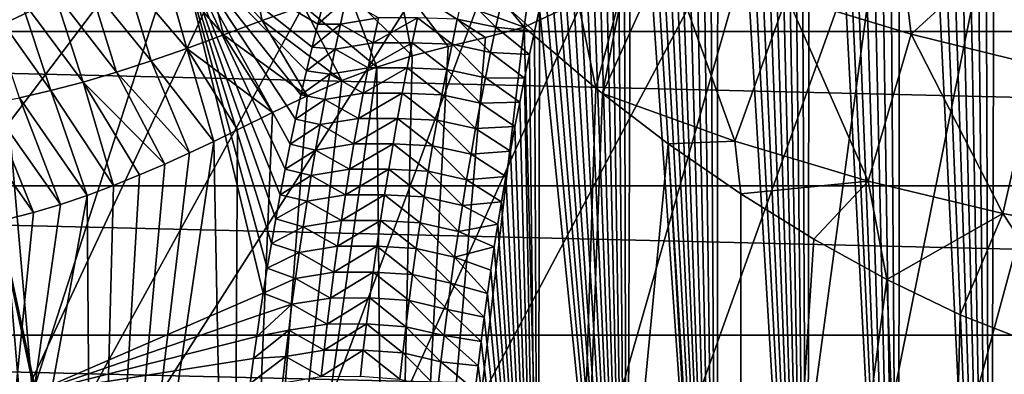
# Model space of a CAD drawing. Header units: metres. Extents: x -109 to 109, y -315 to 32.
# Tile 273 of 384: x 64 to 72, y -20 to -17. Entities that reach past the tile are written whole.
import ezdxf

# ---------------------------------------------------------------- set-up
doc = ezdxf.new("R2010")
doc.units = ezdxf.units.M
doc.layers.add('solid_K244242000C74_AAA', color=7, linetype='CONTINUOUS')

msp = doc.modelspace()

# ---------------------------------------------------------------- linework, layer by layer
at = {"layer": 'solid_K244242000C74_AAA'}
for points in [[(72.75721, -25.536224, 72.408768), (72.180244, -9.213059, 47.516773), (72.068275, -9.32761, 47.74469)], [(72.013901, -25.302898, 72.370003), (72.068275, -9.32761, 47.74469), (71.956207, -9.446121, 47.980156)], [(72.013901, -25.302898, 72.370003), (72.75721, -25.536224, 72.408768), (72.068275, -9.32761, 47.74469)], [(72.013901, -25.302898, 72.370003), (71.956207, -9.446121, 47.980156), (71.84407, -9.568888, 48.223621)], [(72.013901, -25.302898, 72.370003), (71.84407, -9.568888, 48.223621), (71.731895, -9.695978, 48.475189)], [(72.013901, -25.302898, 72.370003), (71.731895, -9.695978, 48.475189), (71.619637, -9.827157, 48.734524)], [(72.013901, -25.302898, 72.370003), (71.619637, -9.827157, 48.734524), (71.50737, -9.962744, 49.002094)], [(72.013901, -25.302898, 72.370003), (71.50737, -9.962744, 49.002094), (71.395149, -10.103088, 49.278416)], [(72.013901, -25.302898, 72.370003), (71.395149, -10.103088, 49.278416), (71.282967, -10.248122, 49.563396)], [(71.273811, -25.025244, 72.323265), (71.282967, -10.248122, 49.563396), (71.170807, -10.397703, 49.856831)], [(71.273811, -25.025244, 72.323265), (72.013901, -25.302898, 72.370003), (71.282967, -10.248122, 49.563396)], [(71.273811, -25.025244, 72.323265), (71.170807, -10.397703, 49.856831), (71.058746, -10.552237, 50.159298)], [(71.273811, -25.025244, 72.323265), (71.058746, -10.552237, 50.159298), (70.946892, -10.712122, 50.471371)], [(71.273811, -25.025244, 72.323265), (70.946892, -10.712122, 50.471371), (70.835175, -10.877099, 50.792683)], [(54.395599, -21.076445, -78.325066), (64.372078, -11.488202, -73.288864), (63.767906, -10.814763, -73.288864)], [(71.273811, -25.025244, 72.323265), (70.835175, -10.877099, 50.792683), (70.72361, -11.047206, 51.123283)], [(71.273811, -25.025244, 72.323265), (70.72361, -11.047206, 51.123283), (70.640121, -11.178441, 51.377728)], [(71.273811, -25.025244, 72.323265), (70.640121, -11.178441, 51.377728), (70.556847, -11.313035, 51.63805)], [(70.537796, -24.702526, 72.268311), (70.556847, -11.313035, 51.63805), (70.473778, -11.450984, 51.904243)], [(70.537796, -24.702526, 72.268311), (71.273811, -25.025244, 72.323265), (70.556847, -11.313035, 51.63805)], [(54.395599, -21.076445, -78.325066), (65.011818, -12.127944, -73.288864), (64.372078, -11.488202, -73.288864)], [(70.537796, -24.702526, 72.268311), (70.473778, -11.450984, 51.904243), (70.390839, -11.592005, 52.175919)], [(70.537796, -24.702526, 72.268311), (70.390839, -11.592005, 52.175919), (70.308105, -11.73631, 52.453358)], [(70.537796, -24.702526, 72.268311), (70.308105, -11.73631, 52.453358), (70.225639, -11.884139, 52.736885)], [(70.537796, -24.702526, 72.268311), (70.225639, -11.884139, 52.736885), (70.143517, -12.035732, 53.026814)], [(70.537796, -24.702526, 72.268311), (70.143517, -12.035732, 53.026814), (70.061752, -12.191138, 53.323204)], [(54.395599, -21.076445, -78.325066), (56.499138, -23.082167, -78.325066), (65.011818, -12.127944, -73.288864)], [(56.499138, -23.082167, -78.325066), (65.685257, -12.732114, -73.288864), (65.011818, -12.127944, -73.288864)], [(70.537796, -24.702526, 72.268311), (70.061752, -12.191138, 53.323204), (69.980217, -12.349989, 53.625568)], [(70.537796, -24.702526, 72.268311), (69.980217, -12.349989, 53.625568), (69.899002, -12.512519, 53.9342)], [(70.537796, -24.702526, 72.268311), (69.899002, -12.512519, 53.9342), (69.818207, -12.67901, 54.249466)], [(69.806503, -24.333389, 72.204231), (69.818207, -12.67901, 54.249466), (69.737923, -12.849748, 54.57172)], [(69.806503, -24.333389, 72.204231), (70.537796, -24.702526, 72.268311), (69.818207, -12.67901, 54.249466)], [(56.499138, -23.082167, -78.325066), (58.783802, -24.878853, -78.325066), (65.685257, -12.732114, -73.288864)], [(58.783802, -24.878853, -78.325066), (66.390419, -13.298938, -73.288864), (65.685257, -12.732114, -73.288864)], [(69.806503, -24.333389, 72.204231), (69.737923, -12.849748, 54.57172), (69.658188, -13.024842, 54.9011)], [(69.806503, -24.333389, 72.204231), (69.658188, -13.024842, 54.9011), (69.578819, -13.203837, 55.237019)], [(69.806503, -24.333389, 72.204231), (69.578819, -13.203837, 55.237019), (69.499924, -13.386976, 55.579769)], [(58.783802, -24.878853, -78.325066), (67.125237, -13.826756, -73.288864), (66.390419, -13.298938, -73.288864)], [(69.806503, -24.333389, 72.204231), (69.499924, -13.386976, 55.579769), (69.421631, -13.574599, 55.929768)], [(69.806503, -24.333389, 72.204231), (69.421631, -13.574599, 55.929768), (69.359512, -13.728154, 56.215252)], [(64.024101, -17.059444, 59.146397), (65.378433, -13.692873, 53.139709), (63.977543, -14.413593, 52.635056)], [(64.024101, -17.059444, 59.146397), (65.460144, -16.380287, 59.621948), (65.378433, -13.692873, 53.139709)], [(69.806503, -24.333389, 72.204231), (69.359512, -13.728154, 56.215252), (69.297928, -13.884965, 56.50584)], [(58.783802, -24.878853, -78.325066), (61.228916, -26.450235, -78.325066), (67.125237, -13.826756, -73.288864)], [(61.228916, -26.450235, -78.325066), (67.88755, -14.314016, -73.288864), (67.125237, -13.826756, -73.288864)], [(69.806503, -24.333389, 72.204231), (69.297928, -13.884965, 56.50584), (69.23674, -14.04473, 56.801155)], [(69.806503, -24.333389, 72.204231), (69.23674, -14.04473, 56.801155), (69.175911, -14.20735, 57.101067)], [(69.806503, -24.333389, 72.204231), (69.175911, -14.20735, 57.101067), (69.115524, -14.37303, 57.405819)], [(61.228916, -26.450235, -78.325066), (68.675125, -14.759292, -73.288864), (67.88755, -14.314016, -73.288864)], [(69.081337, -23.91721, 72.13089), (69.115524, -14.37303, 57.405819), (69.055687, -14.54198, 57.715649)], [(69.081337, -23.91721, 72.13089), (69.806503, -24.333389, 72.204231), (69.115524, -14.37303, 57.405819)], [(69.081337, -23.91721, 72.13089), (69.055687, -14.54198, 57.715649), (68.996468, -14.71441, 58.030792)], [(61.228916, -26.450235, -78.325066), (63.812321, -27.782076, -78.325066), (68.675125, -14.759292, -73.288864)], [(63.812321, -27.782076, -78.325066), (69.485657, -15.161276, -73.288864), (68.675125, -14.759292, -73.288864)], [(69.081337, -23.91721, 72.13089), (68.996468, -14.71441, 58.030792), (68.937958, -14.890531, 58.351494)], [(69.081337, -23.91721, 72.13089), (68.937958, -14.890531, 58.351494), (68.880127, -15.070271, 58.677662)], [(69.081337, -23.91721, 72.13089), (68.880127, -15.070271, 58.677662), (68.822762, -15.253222, 59.008816)], [(63.812321, -27.782076, -78.325066), (70.316757, -15.518789, -73.288864), (69.485657, -15.161276, -73.288864)], [(69.081337, -23.91721, 72.13089), (68.822762, -15.253222, 59.008816), (68.765991, -15.439608, 59.345203)], [(69.081337, -23.91721, 72.13089), (68.765991, -15.439608, 59.345203), (68.709923, -15.629684, 59.687099)], [(63.812321, -27.782076, -78.325066), (66.510628, -28.862318, -78.325066), (70.316757, -15.518789, -73.288864)], [(66.510628, -28.862318, -78.325066), (71.165993, -15.830783, -73.288864), (70.316757, -15.518789, -73.288864)], [(69.081337, -23.91721, 72.13089), (68.709923, -15.629684, 59.687099), (68.654678, -15.823707, 60.034775)], [(49.090897, -15.824654, -83.82), (103.909103, -15.824654, -83.82), (103.125038, -17.110952, -83.82)], [(49.090897, -15.824654, -83.82), (103.125038, -17.110952, -83.82), (49.874958, -17.110952, -83.82)], [(66.510628, -28.862318, -78.325066), (69.299408, -29.681179, -78.325066), (71.165993, -15.830783, -73.288864)], [(69.081337, -23.91721, 72.13089), (68.654678, -15.823707, 60.034775), (68.600365, -16.021931, 60.388508)], [(69.299408, -29.681179, -78.325066), (72.030876, -16.096342, -73.288864), (71.165993, -15.830783, -73.288864)], [(69.081337, -23.91721, 72.13089), (68.600365, -16.021931, 60.388508), (68.547066, -16.224512, 60.748455)], [(71.375381, -17.133272, -0.601319), (70.37162, -16.825224, -0.22013), (71.241234, -16.021528, -2.923809)], [(71.375381, -17.133272, -0.601319), (71.241234, -16.021528, -2.923809), (72.274414, -16.308655, -3.27709)], [(69.299408, -29.681179, -78.325066), (72.908867, -16.31469, -73.288864), (72.030876, -16.096342, -73.288864)], [(69.081337, -23.91721, 72.13089), (68.547066, -16.224512, 60.748455), (68.503174, -16.396206, 61.052666)], [(68.354568, -16.312912, 1.143528), (68.251907, -17.075464, 2.543127), (67.827377, -16.559053, 2.20317)], [(68.354568, -16.312912, 1.143528), (68.686691, -16.873968, 1.741871), (68.251907, -17.075464, 2.543127)], [(69.299408, -29.681179, -78.325066), (72.153389, -30.231241, -78.325066), (72.908867, -16.31469, -73.288864)], [(72.38929, -17.383621, -0.91757), (71.375381, -17.133272, -0.601319), (72.274414, -16.308655, -3.27709)], [(64.28318, -20.033556, 65.50248), (65.460144, -16.380287, 59.621948), (64.024101, -17.059444, 59.146397)], [(64.28318, -20.033556, 65.50248), (66.144417, -19.226768, 66.037392), (65.460144, -16.380287, 59.621948)], [(66.585945, -17.051376, 62.28923), (66.633316, -16.866817, 61.963745), (65.460144, -16.380287, 59.621948)], [(66.539429, -17.238831, 62.618519), (66.585945, -17.051376, 62.28923), (65.460144, -16.380287, 59.621948)], [(66.493835, -17.429312, 62.951828), (66.539429, -17.238831, 62.618519), (65.460144, -16.380287, 59.621948)], [(66.449211, -17.622957, 63.289375), (66.493835, -17.429312, 62.951828), (65.460144, -16.380287, 59.621948)], [(66.405624, -17.819901, 63.631386), (66.449211, -17.622957, 63.289375), (65.460144, -16.380287, 59.621948)], [(66.363129, -18.020285, 63.978073), (66.405624, -17.819901, 63.631386), (65.460144, -16.380287, 59.621948)], [(66.3218, -18.224251, 64.329651), (66.363129, -18.020285, 63.978073), (65.460144, -16.380287, 59.621948)], [(66.281693, -18.431948, 64.686325), (66.3218, -18.224251, 64.329651), (65.460144, -16.380287, 59.621948)], [(66.245918, -18.626255, 65.018768), (66.281693, -18.431948, 64.686325), (65.460144, -16.380287, 59.621948)], [(66.211082, -18.823437, 65.354691), (66.245918, -18.626255, 65.018768), (65.460144, -16.380287, 59.621948)], [(66.177223, -19.023565, 65.694153), (66.211082, -18.823437, 65.354691), (65.460144, -16.380287, 59.621948)], [(66.144417, -19.226768, 66.037392), (66.177223, -19.023565, 65.694153), (65.460144, -16.380287, 59.621948)], [(66.136551, -17.021578, 5.279598), (65.664986, -16.500391, 4.973939), (66.008133, -16.404634, 4.255783)], [(66.470955, -16.903875, 4.576459), (66.136551, -17.021578, 5.279598), (66.008133, -16.404634, 4.255783)], [(69.081337, -23.91721, 72.13089), (68.503174, -16.396206, 61.052666), (68.459793, -16.570555, 61.360775)], [(65.824402, -17.138815, 5.974546), (65.342644, -16.589296, 5.672203), (65.664986, -16.500391, 4.973939)], [(66.136551, -17.021578, 5.279598), (65.824402, -17.138815, 5.974546), (65.664986, -16.500391, 4.973939)], [(69.066032, -16.670835, 0.970561), (69.400452, -16.460987, 0.205228), (68.883766, -17.612038, 2.622776)], [(69.95092, -17.997746, 2.161025), (68.883766, -17.612038, 2.622776), (69.400452, -16.460987, 0.205228)], [(69.95092, -17.997746, 2.161025), (69.400452, -16.460987, 0.205228), (70.37162, -16.825224, -0.22013)], [(65.52697, -17.248379, 6.661447), (65.035233, -16.665653, 6.352083), (65.342644, -16.589296, 5.672203)], [(65.824402, -17.138815, 5.974546), (65.52697, -17.248379, 6.661447), (65.342644, -16.589296, 5.672203)], [(67.235237, -16.703905, 3.179007), (67.827377, -16.559053, 2.20317), (68.251907, -17.075464, 2.543127)], [(69.081337, -23.91721, 72.13089), (68.459793, -16.570555, 61.360775), (68.417, -16.747738, 61.67297)], [(65.239845, -17.348188, 7.344989), (64.739601, -16.730038, 7.023165), (65.035233, -16.665653, 6.352083)], [(65.52697, -17.248379, 6.661447), (65.239845, -17.348188, 7.344989), (65.035233, -16.665653, 6.352083)], [(68.686691, -16.873968, 1.741871), (69.066032, -16.670835, 0.970561), (68.829819, -17.568497, 2.616286)], [(69.066032, -16.670835, 0.970561), (68.883766, -17.612038, 2.622776), (68.829819, -17.568497, 2.616286)], [(64.961349, -17.438629, 8.029535), (64.454651, -16.78496, 7.694197), (64.739601, -16.730038, 7.023165)], [(65.239845, -17.348188, 7.344989), (64.961349, -17.438629, 8.029535), (64.739601, -16.730038, 7.023165)], [(66.835037, -16.794939, 3.872397), (67.235237, -16.703905, 3.179007), (67.34787, -17.307524, 3.997918)], [(67.235237, -16.703905, 3.179007), (68.251907, -17.075464, 2.543127), (67.939354, -17.160387, 3.033052)], [(67.235237, -16.703905, 3.179007), (67.939354, -17.160387, 3.033052), (67.636581, -17.23349, 3.514115)], [(67.235237, -16.703905, 3.179007), (67.636581, -17.23349, 3.514115), (67.34787, -17.307524, 3.997918)], [(69.081337, -23.91721, 72.13089), (68.417, -16.747738, 61.67297), (68.374893, -16.927937, 61.989429)], [(64.429817, -17.58902, 9.400242), (63.91666, -16.864981, 9.03478), (64.180313, -16.830141, 8.365102)], [(64.69133, -17.519133, 8.714869), (64.180313, -16.830141, 8.365102), (64.454651, -16.78496, 7.694197)], [(64.69133, -17.519133, 8.714869), (64.429817, -17.58902, 9.400242), (64.180313, -16.830141, 8.365102)], [(64.961349, -17.438629, 8.029535), (64.69133, -17.519133, 8.714869), (64.454651, -16.78496, 7.694197)], [(66.835037, -16.794939, 3.872397), (67.061768, -17.398352, 4.521513), (66.470955, -16.903875, 4.576459)], [(66.812691, -16.850042, 62.08604), (66.633316, -16.866817, 61.963745), (66.585945, -17.051376, 62.28923)], [(66.767967, -17.051273, 62.445774), (66.812691, -16.850042, 62.08604), (66.585945, -17.051376, 62.28923)], [(67.075798, -16.999571, 62.508671), (66.812691, -16.850042, 62.08604), (66.767967, -17.051273, 62.445774)], [(66.835037, -16.794939, 3.872397), (67.34787, -17.307524, 3.997918), (67.061768, -17.398352, 4.521513)], [(67.75618, -16.808159, 62.173954), (67.7117, -17.010683, 62.530952), (68.023201, -17.075855, 62.494495)], [(67.75618, -16.808159, 62.173954), (68.023201, -17.075855, 62.494495), (68.068001, -16.872715, 62.138023)], [(71.029411, -18.320984, 1.764882), (69.95092, -17.997746, 2.161025), (70.37162, -16.825224, -0.22013)], [(71.029411, -18.320984, 1.764882), (70.37162, -16.825224, -0.22013), (71.375381, -17.133272, -0.601319)], [(64.429817, -17.58902, 9.400242), (64.176834, -17.647532, 10.084977), (63.91666, -16.864981, 9.03478)], [(66.470955, -16.903875, 4.576459), (66.779678, -17.50753, 5.085627), (66.136551, -17.021578, 5.279598)], [(66.470955, -16.903875, 4.576459), (67.061768, -17.398352, 4.521513), (66.779678, -17.50753, 5.085627)], [(68.068001, -16.872715, 62.138023), (68.023201, -17.075855, 62.494495), (68.333572, -17.111332, 62.310337)], [(68.068001, -16.872715, 62.138023), (68.333572, -17.111332, 62.310337), (68.374893, -16.927937, 61.989429)], [(68.686691, -16.873968, 1.741871), (68.829819, -17.568497, 2.616286), (68.251907, -17.075464, 2.543127)], [(68.363167, -23.452217, 72.046844), (68.374893, -16.927937, 61.989429), (68.333572, -17.111332, 62.310337)], [(68.363167, -23.452217, 72.046844), (69.081337, -23.91721, 72.13089), (68.374893, -16.927937, 61.989429)], [(67.032951, -17.201836, 62.866966), (67.075798, -16.999571, 62.508671), (66.767967, -17.051273, 62.445774)], [(67.390076, -16.999836, 62.561855), (67.075798, -16.999571, 62.508671), (67.032951, -17.201836, 62.866966)], [(67.347527, -17.202051, 62.918331), (67.390076, -16.999836, 62.561855), (67.032951, -17.201836, 62.866966)], [(67.347527, -17.202051, 62.918331), (67.6688, -17.213924, 62.887737), (67.390076, -16.999836, 62.561855)], [(67.390076, -16.999836, 62.561855), (67.6688, -17.213924, 62.887737), (67.7117, -17.010683, 62.530952)], [(67.7117, -17.010683, 62.530952), (67.6688, -17.213924, 62.887737), (67.979988, -17.279699, 62.850788)], [(67.7117, -17.010683, 62.530952), (67.979988, -17.279699, 62.850788), (68.023201, -17.075855, 62.494495)], [(62.514515, -20.943481, 64.835327), (64.28318, -20.033556, 65.50248), (64.024101, -17.059444, 59.146397)], [(66.136551, -17.021578, 5.279598), (66.499931, -17.632084, 5.689007), (65.824402, -17.138815, 5.974546)], [(66.136551, -17.021578, 5.279598), (66.779678, -17.50753, 5.085627), (66.499931, -17.632084, 5.689007)], [(66.767967, -17.051273, 62.445774), (66.585945, -17.051376, 62.28923), (66.539429, -17.238831, 62.618519)], [(66.724831, -17.253275, 62.805222), (66.767967, -17.051273, 62.445774), (66.539429, -17.238831, 62.618519)], [(67.032951, -17.201836, 62.866966), (66.767967, -17.051273, 62.445774), (66.724831, -17.253275, 62.805222)], [(67.147652, -26.548883, 17.469511), (67.939354, -17.160387, 3.033052), (68.251907, -17.075464, 2.543127)], [(68.519516, -27.346239, 16.911198), (67.147652, -26.548883, 17.469511), (68.251907, -17.075464, 2.543127)], [(68.023201, -17.075855, 62.494495), (67.979988, -17.279699, 62.850788), (68.293121, -17.298109, 62.635876)], [(68.023201, -17.075855, 62.494495), (68.293121, -17.298109, 62.635876), (68.333572, -17.111332, 62.310337)], [(68.519516, -27.346239, 16.911198), (68.251907, -17.075464, 2.543127), (68.829819, -17.568497, 2.616286)], [(49.874958, -17.110952, -83.82), (103.125038, -17.110952, -83.82), (102.28093, -18.358145, -83.82)], [(49.874958, -17.110952, -83.82), (102.28093, -18.358145, -83.82), (50.71907, -18.358145, -83.82)], [(65.824402, -17.138815, 5.974546), (66.219208, -17.765158, 6.328137), (65.52697, -17.248379, 6.661447)], [(65.824402, -17.138815, 5.974546), (66.499931, -17.632084, 5.689007), (66.219208, -17.765158, 6.328137)], [(67.147652, -26.548883, 17.469511), (67.636581, -17.23349, 3.514115), (67.939354, -17.160387, 3.033052)], [(68.363167, -23.452217, 72.046844), (68.333572, -17.111332, 62.310337), (68.293121, -17.298109, 62.635876)], [(72.115875, -18.582302, 1.436165), (71.029411, -18.320984, 1.764882), (71.375381, -17.133272, -0.601319)], [(72.115875, -18.582302, 1.436165), (71.375381, -17.133272, -0.601319), (72.38929, -17.383621, -0.91757)], [(65.52697, -17.248379, 6.661447), (65.744705, -17.999529, 7.476867), (65.239845, -17.348188, 7.344989)], [(65.52697, -17.248379, 6.661447), (66.219208, -17.765158, 6.328137), (65.937729, -17.906551, 7.004192)], [(65.52697, -17.248379, 6.661447), (65.937729, -17.906551, 7.004192), (65.744705, -17.999529, 7.476867)], [(66.724831, -17.253275, 62.805222), (66.539429, -17.238831, 62.618519), (66.493835, -17.429312, 62.951828)], [(66.991661, -17.404856, 63.224987), (67.032951, -17.201836, 62.866966), (66.724831, -17.253275, 62.805222)], [(67.347527, -17.202051, 62.918331), (67.032951, -17.201836, 62.866966), (66.991661, -17.404856, 63.224987)], [(67.306511, -17.404997, 63.274563), (67.347527, -17.202051, 62.918331), (66.991661, -17.404856, 63.224987)], [(67.147652, -26.548883, 17.469511), (67.34787, -17.307524, 3.997918), (67.636581, -17.23349, 3.514115)], [(67.306511, -17.404997, 63.274563), (67.627449, -17.417885, 63.244308), (67.347527, -17.202051, 62.918331)], [(67.347527, -17.202051, 62.918331), (67.627449, -17.417885, 63.244308), (67.6688, -17.213924, 62.887737)], [(67.6688, -17.213924, 62.887737), (67.627449, -17.417885, 63.244308), (67.938339, -17.484247, 63.206886)], [(67.6688, -17.213924, 62.887737), (67.938339, -17.484247, 63.206886), (67.979988, -17.279699, 62.850788)], [(66.683273, -17.456051, 63.164375), (66.724831, -17.253275, 62.805222), (66.493835, -17.429312, 62.951828)], [(66.991661, -17.404856, 63.224987), (66.724831, -17.253275, 62.805222), (66.683273, -17.456051, 63.164375)], [(67.147652, -26.548883, 17.469511), (67.061768, -17.398352, 4.521513), (67.34787, -17.307524, 3.997918)], [(67.979988, -17.279699, 62.850788), (67.938339, -17.484247, 63.206886), (68.253639, -17.488449, 62.966228)], [(67.979988, -17.279699, 62.850788), (68.253639, -17.488449, 62.966228), (68.293121, -17.298109, 62.635876)], [(68.363167, -23.452217, 72.046844), (68.293121, -17.298109, 62.635876), (68.253639, -17.488449, 62.966228)], [(65.239845, -17.348188, 7.344989), (65.548836, -18.091543, 7.966264), (64.961349, -17.438629, 8.029535)], [(65.239845, -17.348188, 7.344989), (65.744705, -17.999529, 7.476867), (65.548836, -18.091543, 7.966264)], [(65.893402, -25.63072, 18.112415), (66.779678, -17.50753, 5.085627), (67.061768, -17.398352, 4.521513)], [(67.147652, -26.548883, 17.469511), (65.893402, -25.63072, 18.112415), (67.061768, -17.398352, 4.521513)], [(66.95192, -17.608627, 63.582733), (66.991661, -17.404856, 63.224987), (66.683273, -17.456051, 63.164375)], [(67.306511, -17.404997, 63.274563), (66.991661, -17.404856, 63.224987), (66.95192, -17.608627, 63.582733)], [(67.267029, -17.608675, 63.630543), (67.306511, -17.404997, 63.274563), (66.95192, -17.608627, 63.582733)], [(67.267029, -17.608675, 63.630543), (67.587639, -17.622562, 63.600651), (67.306511, -17.404997, 63.274563)], [(67.306511, -17.404997, 63.274563), (67.587639, -17.622562, 63.600651), (67.627449, -17.417885, 63.244308)], [(73.207771, -18.783466, 1.177639), (72.115875, -18.582302, 1.436165), (72.38929, -17.383621, -0.91757)], [(64.961349, -17.438629, 8.029535), (65.349655, -18.182213, 8.474125), (64.69133, -17.519133, 8.714869)], [(64.961349, -17.438629, 8.029535), (65.548836, -18.091543, 7.966264), (65.349655, -18.182213, 8.474125)], [(66.683273, -17.456051, 63.164375), (66.493835, -17.429312, 62.951828), (66.449211, -17.622957, 63.289375)], [(66.643265, -17.659599, 63.523228), (66.683273, -17.456051, 63.164375), (66.449211, -17.622957, 63.289375)], [(66.95192, -17.608627, 63.582733), (66.683273, -17.456051, 63.164375), (66.643265, -17.659599, 63.523228)], [(67.627449, -17.417885, 63.244308), (67.587639, -17.622562, 63.600651), (67.898232, -17.689495, 63.562786)], [(67.627449, -17.417885, 63.244308), (67.898232, -17.689495, 63.562786), (67.938339, -17.484247, 63.206886)], [(67.938339, -17.484247, 63.206886), (67.898232, -17.689495, 63.562786), (68.214989, -17.682152, 63.301186)], [(67.938339, -17.484247, 63.206886), (68.214989, -17.682152, 63.301186), (68.253639, -17.488449, 62.966228)], [(64.69133, -17.519133, 8.714869), (64.935585, -18.354656, 9.557601), (64.429817, -17.58902, 9.400242)], [(64.69133, -17.519133, 8.714869), (65.349655, -18.182213, 8.474125), (65.145248, -18.26968, 9.003392)], [(64.69133, -17.519133, 8.714869), (65.145248, -18.26968, 9.003392), (64.935585, -18.354656, 9.557601)], [(65.893402, -25.63072, 18.112415), (66.499931, -17.632084, 5.689007), (66.779678, -17.50753, 5.085627)], [(68.363167, -23.452217, 72.046844), (68.253639, -17.488449, 62.966228), (68.214989, -17.682152, 63.301186)], [(64.429817, -17.58902, 9.400242), (64.72258, -18.435936, 10.133729), (64.176834, -17.647532, 10.084977)], [(64.429817, -17.58902, 9.400242), (64.935585, -18.354656, 9.557601), (64.72258, -18.435936, 10.133729)], [(65.893402, -25.63072, 18.112415), (66.219208, -17.765158, 6.328137), (66.499931, -17.632084, 5.689007)], [(66.643265, -17.659599, 63.523228), (66.449211, -17.622957, 63.289375), (66.405624, -17.819901, 63.631386)], [(66.913696, -17.81315, 63.940193), (66.95192, -17.608627, 63.582733), (66.643265, -17.659599, 63.523228)], [(67.267029, -17.608675, 63.630543), (66.95192, -17.608627, 63.582733), (66.913696, -17.81315, 63.940193)], [(67.229057, -17.813082, 63.986259), (67.267029, -17.608675, 63.630543), (66.913696, -17.81315, 63.940193)], [(67.229057, -17.813082, 63.986259), (67.549347, -17.827957, 63.956757), (67.267029, -17.608675, 63.630543)], [(67.267029, -17.608675, 63.630543), (67.549347, -17.827957, 63.956757), (67.587639, -17.622562, 63.600651)], [(67.587639, -17.622562, 63.600651), (67.549347, -17.827957, 63.956757), (67.859657, -17.895443, 63.918476)], [(67.587639, -17.622562, 63.600651), (67.859657, -17.895443, 63.918476), (67.898232, -17.689495, 63.562786)], [(68.519516, -27.346239, 16.911198), (68.829819, -17.568497, 2.616286), (68.883766, -17.612038, 2.622776)], [(68.519516, -27.346239, 16.911198), (68.883766, -17.612038, 2.622776), (69.413063, -18.017889, 2.683389)], [(69.95092, -17.997746, 2.161025), (69.413063, -18.017889, 2.683389), (68.883766, -17.612038, 2.622776)], [(63.932369, -17.693789, 10.768497), (64.289879, -18.573662, 11.335622), (63.696438, -17.7269, 11.450221)], [(64.176834, -17.647532, 10.084977), (64.507614, -18.509367, 10.725407), (63.932369, -17.693789, 10.768497)], [(63.932369, -17.693789, 10.768497), (64.507614, -18.509367, 10.725407), (64.289879, -18.573662, 11.335622)], [(64.176834, -17.647532, 10.084977), (64.72258, -18.435936, 10.133729), (64.507614, -18.509367, 10.725407)], [(66.60479, -17.863916, 63.881771), (66.643265, -17.659599, 63.523228), (66.405624, -17.819901, 63.631386)], [(66.913696, -17.81315, 63.940193), (66.643265, -17.659599, 63.523228), (66.60479, -17.863916, 63.881771)], [(67.898232, -17.689495, 63.562786), (67.859657, -17.895443, 63.918476), (68.176956, -17.878815, 63.640331)], [(67.898232, -17.689495, 63.562786), (68.176956, -17.878815, 63.640331), (68.214989, -17.682152, 63.301186)], [(68.363167, -23.452217, 72.046844), (68.214989, -17.682152, 63.301186), (68.176956, -17.878815, 63.640331)], [(63.696438, -17.7269, 11.450221), (64.289879, -18.573662, 11.335622), (64.070274, -18.629988, 11.967449)], [(65.893402, -25.63072, 18.112415), (65.937729, -17.906551, 7.004192), (66.219208, -17.765158, 6.328137)], [(66.60479, -17.863916, 63.881771), (66.405624, -17.819901, 63.631386), (66.363129, -18.020285, 63.978073)], [(66.567833, -18.069008, 64.239998), (66.60479, -17.863916, 63.881771), (66.363129, -18.020285, 63.978073)], [(66.876976, -18.018425, 64.297363), (66.60479, -17.863916, 63.881771), (66.567833, -18.069008, 64.239998)], [(66.876976, -18.018425, 64.297363), (66.913696, -17.81315, 63.940193), (66.60479, -17.863916, 63.881771)], [(67.229057, -17.813082, 63.986259), (66.913696, -17.81315, 63.940193), (66.876976, -18.018425, 64.297363)], [(67.192566, -18.018217, 64.341705), (67.229057, -17.813082, 63.986259), (66.876976, -18.018425, 64.297363)], [(67.192566, -18.018217, 64.341705), (67.512566, -18.034067, 64.312614), (67.229057, -17.813082, 63.986259)], [(67.229057, -17.813082, 63.986259), (67.512566, -18.034067, 64.312614), (67.549347, -17.827957, 63.956757)], [(67.549347, -17.827957, 63.956757), (67.512566, -18.034067, 64.312614), (67.822601, -18.102091, 64.273941)], [(67.549347, -17.827957, 63.956757), (67.822601, -18.102091, 64.273941), (67.859657, -17.895443, 63.918476)], [(67.859657, -17.895443, 63.918476), (68.139656, -18.078655, 63.983875), (68.176956, -17.878815, 63.640331)], [(68.363167, -23.452217, 72.046844), (68.176956, -17.878815, 63.640331), (68.139656, -18.078655, 63.983875)], [(65.893402, -25.63072, 18.112415), (65.744705, -17.999529, 7.476867), (65.937729, -17.906551, 7.004192)], [(67.859657, -17.895443, 63.918476), (67.822601, -18.102091, 64.273941), (68.139656, -18.078655, 63.983875)], [(64.77253, -24.603294, 18.831827), (65.548836, -18.091543, 7.966264), (65.744705, -17.999529, 7.476867)], [(65.893402, -25.63072, 18.112415), (64.77253, -24.603294, 18.831827), (65.744705, -17.999529, 7.476867)], [(66.567833, -18.069008, 64.239998), (66.363129, -18.020285, 63.978073), (66.3218, -18.224251, 64.329651)], [(66.841743, -18.224451, 64.654228), (66.876976, -18.018425, 64.297363), (66.567833, -18.069008, 64.239998)], [(67.192566, -18.018217, 64.341705), (66.876976, -18.018425, 64.297363), (66.841743, -18.224451, 64.654228)], [(67.157562, -18.224081, 64.696877), (67.192566, -18.018217, 64.341705), (66.841743, -18.224451, 64.654228)], [(67.157562, -18.224081, 64.696877), (67.477264, -18.240891, 64.668221), (67.192566, -18.018217, 64.341705)], [(67.192566, -18.018217, 64.341705), (67.477264, -18.240891, 64.668221), (67.512566, -18.034067, 64.312614)], [(67.512566, -18.034067, 64.312614), (67.477264, -18.240891, 64.668221), (67.787033, -18.309437, 64.629173)], [(67.512566, -18.034067, 64.312614), (67.787033, -18.309437, 64.629173), (67.822601, -18.102091, 64.273941)], [(69.991745, -28.012758, 16.444496), (68.519516, -27.346239, 16.911198), (69.413063, -18.017889, 2.683389)], [(69.95092, -17.997746, 2.161025), (69.999466, -18.424017, 2.743874), (69.413063, -18.017889, 2.683389)], [(69.991745, -28.012758, 16.444496), (69.413063, -18.017889, 2.683389), (69.999466, -18.424017, 2.743874)], [(71.029411, -18.320984, 1.764882), (69.999466, -18.424017, 2.743874), (69.95092, -17.997746, 2.161025)], [(64.77253, -24.603294, 18.831827), (65.349655, -18.182213, 8.474125), (65.548836, -18.091543, 7.966264)], [(66.532364, -18.274868, 64.5979), (66.567833, -18.069008, 64.239998), (66.3218, -18.224251, 64.329651)], [(66.841743, -18.224451, 64.654228), (66.567833, -18.069008, 64.239998), (66.532364, -18.274868, 64.5979)], [(67.822601, -18.102091, 64.273941), (67.787033, -18.309437, 64.629173), (68.103226, -18.281898, 64.332024)], [(67.822601, -18.102091, 64.273941), (68.103226, -18.281898, 64.332024), (68.139656, -18.078655, 63.983875)], [(68.363167, -23.452217, 72.046844), (68.139656, -18.078655, 63.983875), (68.103226, -18.281898, 64.332024)], [(64.77253, -24.603294, 18.831827), (65.145248, -18.26968, 9.003392), (65.349655, -18.182213, 8.474125)], [(64.77253, -24.603294, 18.831827), (64.935585, -18.354656, 9.557601), (65.145248, -18.26968, 9.003392)], [(66.532364, -18.274868, 64.5979), (66.3218, -18.224251, 64.329651), (66.281693, -18.431948, 64.686325)], [(66.498383, -18.481499, 64.955475), (66.532364, -18.274868, 64.5979), (66.281693, -18.431948, 64.686325)], [(66.807976, -18.431227, 65.01078), (66.532364, -18.274868, 64.5979), (66.498383, -18.481499, 64.955475)], [(66.807976, -18.431227, 65.01078), (66.841743, -18.224451, 64.654228), (66.532364, -18.274868, 64.5979)], [(67.157562, -18.224081, 64.696877), (66.841743, -18.224451, 64.654228), (66.807976, -18.431227, 65.01078)], [(67.124001, -18.430674, 65.051758), (67.157562, -18.224081, 64.696877), (66.807976, -18.431227, 65.01078)], [(67.124001, -18.430674, 65.051758), (67.443428, -18.448429, 65.023552), (67.157562, -18.224081, 64.696877)], [(67.157562, -18.224081, 64.696877), (67.443428, -18.448429, 65.023552), (67.477264, -18.240891, 64.668221)], [(67.477264, -18.240891, 64.668221), (67.443428, -18.448429, 65.023552), (67.752953, -18.517481, 64.984169)], [(67.477264, -18.240891, 64.668221), (67.752953, -18.517481, 64.984169), (67.787033, -18.309437, 64.629173)], [(67.787033, -18.309437, 64.629173), (68.067772, -18.488775, 64.685005), (68.103226, -18.281898, 64.332024)], [(68.363167, -23.452217, 72.046844), (68.103226, -18.281898, 64.332024), (68.067772, -18.488775, 64.685005)], [(50.71907, -18.358145, -83.82), (102.28093, -18.358145, -83.82), (101.377991, -19.564362, -83.82)], [(50.71907, -18.358145, -83.82), (101.377991, -19.564362, -83.82), (51.622013, -19.564362, -83.82)], [(64.77253, -24.603294, 18.831827), (64.72258, -18.435936, 10.133729), (64.935585, -18.354656, 9.557601)], [(67.787033, -18.309437, 64.629173), (67.752953, -18.517481, 64.984169), (68.067772, -18.488775, 64.685005)], [(71.029411, -18.320984, 1.764882), (70.588783, -18.789183, 2.798339), (69.999466, -18.424017, 2.743874)], [(71.029411, -18.320984, 1.764882), (71.179733, -19.114326, 2.846612), (70.588783, -18.789183, 2.798339)], [(72.115875, -18.582302, 1.436165), (71.179733, -19.114326, 2.846612), (71.029411, -18.320984, 1.764882)], [(63.799137, -23.479528, 19.618696), (64.507614, -18.509367, 10.725407), (64.72258, -18.435936, 10.133729)], [(64.77253, -24.603294, 18.831827), (63.799137, -23.479528, 19.618696), (64.72258, -18.435936, 10.133729)], [(66.498383, -18.481499, 64.955475), (66.281693, -18.431948, 64.686325), (66.245918, -18.626255, 65.018768)], [(66.775658, -18.638752, 65.367012), (66.807976, -18.431227, 65.01078), (66.498383, -18.481499, 64.955475)], [(67.124001, -18.430674, 65.051758), (66.807976, -18.431227, 65.01078), (66.775658, -18.638752, 65.367012)], [(67.091888, -18.637991, 65.406342), (67.124001, -18.430674, 65.051758), (66.775658, -18.638752, 65.367012)], [(67.091888, -18.637991, 65.406342), (67.411049, -18.656681, 65.378616), (67.124001, -18.430674, 65.051758)], [(67.124001, -18.430674, 65.051758), (67.411049, -18.656681, 65.378616), (67.443428, -18.448429, 65.023552)], [(69.991745, -28.012758, 16.444496), (69.999466, -18.424017, 2.743874), (70.588783, -18.789183, 2.798339)], [(63.799137, -23.479528, 19.618696), (64.289879, -18.573662, 11.335622), (64.507614, -18.509367, 10.725407)], [(66.465858, -18.688898, 65.312706), (66.498383, -18.481499, 64.955475), (66.245918, -18.626255, 65.018768)], [(66.775658, -18.638752, 65.367012), (66.498383, -18.481499, 64.955475), (66.465858, -18.688898, 65.312706)], [(67.443428, -18.448429, 65.023552), (67.411049, -18.656681, 65.378616), (67.720329, -18.726221, 65.338905)], [(67.443428, -18.448429, 65.023552), (67.720329, -18.726221, 65.338905), (67.752953, -18.517481, 64.984169)], [(67.752953, -18.517481, 64.984169), (67.720329, -18.726221, 65.338905), (68.038269, -18.669161, 64.991562)], [(67.752953, -18.517481, 64.984169), (68.038269, -18.669161, 64.991562), (68.067772, -18.488775, 64.685005)], [(68.363167, -23.452217, 72.046844), (68.067772, -18.488775, 64.685005), (68.038269, -18.669161, 64.991562)], [(63.799137, -23.479528, 19.618696), (64.070274, -18.629988, 11.967449), (64.289879, -18.573662, 11.335622)], [(72.115875, -18.582302, 1.436165), (71.772491, -19.401625, 2.88948), (71.179733, -19.114326, 2.846612)], [(72.115875, -18.582302, 1.436165), (72.961403, -19.866507, 2.958723), (71.772491, -19.401625, 2.88948)], [(73.207771, -18.783466, 1.177639), (72.961403, -19.866507, 2.958723), (72.115875, -18.582302, 1.436165)], [(66.465858, -18.688898, 65.312706), (66.245918, -18.626255, 65.018768), (66.211082, -18.823437, 65.354691)], [(66.744781, -18.847027, 65.722923), (66.775658, -18.638752, 65.367012), (66.465858, -18.688898, 65.312706)], [(67.091888, -18.637991, 65.406342), (66.775658, -18.638752, 65.367012), (66.744781, -18.847027, 65.722923)], [(67.061203, -18.846035, 65.760628), (67.091888, -18.637991, 65.406342), (66.744781, -18.847027, 65.722923)], [(67.061203, -18.846035, 65.760628), (67.380112, -18.865644, 65.733398), (67.091888, -18.637991, 65.406342)], [(67.091888, -18.637991, 65.406342), (67.380112, -18.865644, 65.733398), (67.411049, -18.656681, 65.378616)], [(67.411049, -18.656681, 65.378616), (67.380112, -18.865644, 65.733398), (67.689156, -18.935658, 65.693382)], [(67.411049, -18.656681, 65.378616), (67.689156, -18.935658, 65.693382), (67.720329, -18.726221, 65.338905)], [(67.720329, -18.726221, 65.338905), (68.009666, -18.852526, 65.301949), (68.038269, -18.669161, 64.991562)], [(68.363167, -23.452217, 72.046844), (68.038269, -18.669161, 64.991562), (68.009666, -18.852526, 65.301949)], [(66.434784, -18.897066, 65.669594), (66.465858, -18.688898, 65.312706), (66.211082, -18.823437, 65.354691)], [(66.744781, -18.847027, 65.722923), (66.465858, -18.688898, 65.312706), (66.434784, -18.897066, 65.669594)], [(67.720329, -18.726221, 65.338905), (67.689156, -18.935658, 65.693382), (68.009666, -18.852526, 65.301949)], [(66.434784, -18.897066, 65.669594), (66.211082, -18.823437, 65.354691), (66.177223, -19.023565, 65.694153)], [(69.991745, -28.012758, 16.444496), (70.588783, -18.789183, 2.798339), (71.179733, -19.114326, 2.846612)], [(66.405151, -19.106003, 66.026131), (66.434784, -18.897066, 65.669594), (66.177223, -19.023565, 65.694153)], [(66.71534, -19.056047, 66.078499), (66.434784, -18.897066, 65.669594), (66.405151, -19.106003, 66.026131)], [(66.71534, -19.056047, 66.078499), (66.744781, -18.847027, 65.722923), (66.434784, -18.897066, 65.669594)], [(67.061203, -18.846035, 65.760628), (66.744781, -18.847027, 65.722923), (66.71534, -19.056047, 66.078499)], [(67.031937, -19.054804, 66.114601), (67.061203, -18.846035, 65.760628), (66.71534, -19.056047, 66.078499)], [(67.031937, -19.054804, 66.114601), (67.350601, -19.075317, 66.087883), (67.061203, -18.846035, 65.760628)], [(67.061203, -18.846035, 65.760628), (67.350601, -19.075317, 66.087883), (67.380112, -18.865644, 65.733398)], [(67.380112, -18.865644, 65.733398), (67.350601, -19.075317, 66.087883), (67.659424, -19.145786, 66.047592)], [(67.380112, -18.865644, 65.733398), (67.659424, -19.145786, 66.047592), (67.689156, -18.935658, 65.693382)], [(67.689156, -18.935658, 65.693382), (67.98204, -19.039015, 65.61631), (68.009666, -18.852526, 65.301949)], [(68.363167, -23.452217, 72.046844), (68.009666, -18.852526, 65.301949), (67.98204, -19.039015, 65.61631)], [(64.404724, -22.76231, 21.90567), (64.084503, -18.969364, 24.56152), (64.071136, -22.176939, 22.315552)], [(64.084503, -18.969364, 24.56152), (64.336945, -20.142267, 23.740244), (64.084511, -19.026796, 24.643383)], [(64.404724, -22.76231, 21.90567), (64.336945, -20.142267, 23.740244), (64.084503, -18.969364, 24.56152)], [(67.689156, -18.935658, 65.693382), (67.659424, -19.145786, 66.047592), (67.955284, -19.228481, 65.934509)], [(67.689156, -18.935658, 65.693382), (67.955284, -19.228481, 65.934509), (67.98204, -19.039015, 65.61631)], [(60.936478, -19.275385, 24.46932), (64.084511, -19.026796, 24.643383), (64.336937, -20.199495, 23.82225)], [(64.336945, -20.142267, 23.740244), (64.336937, -20.199495, 23.82225), (64.084511, -19.026796, 24.643383)], [(66.405151, -19.106003, 66.026131), (66.177223, -19.023565, 65.694153), (66.144417, -19.226768, 66.037392)], [(66.687309, -19.265816, 66.433739), (66.71534, -19.056047, 66.078499), (66.405151, -19.106003, 66.026131)], [(67.031937, -19.054804, 66.114601), (66.71534, -19.056047, 66.078499), (66.687309, -19.265816, 66.433739)], [(67.004074, -19.264297, 66.468254), (67.031937, -19.054804, 66.114601), (66.687309, -19.265816, 66.433739)], [(67.004074, -19.264297, 66.468254), (67.322517, -19.285702, 66.442078), (67.031937, -19.054804, 66.114601)], [(67.031937, -19.054804, 66.114601), (67.322517, -19.285702, 66.442078), (67.350601, -19.075317, 66.087883)], [(67.350601, -19.075317, 66.087883), (67.322517, -19.285702, 66.442078), (67.631119, -19.356609, 66.401527)], [(67.350601, -19.075317, 66.087883), (67.631119, -19.356609, 66.401527), (67.659424, -19.145786, 66.047592)], [(68.363167, -23.452217, 72.046844), (67.98204, -19.039015, 65.61631), (67.955284, -19.228481, 65.934509)], [(66.376945, -19.315708, 66.382301), (66.405151, -19.106003, 66.026131), (66.144417, -19.226768, 66.037392)], [(66.687309, -19.265816, 66.433739), (66.405151, -19.106003, 66.026131), (66.376945, -19.315708, 66.382301)], [(67.659424, -19.145786, 66.047592), (67.631119, -19.356609, 66.401527), (67.929123, -19.420464, 66.256088)], [(67.659424, -19.145786, 66.047592), (67.929123, -19.420464, 66.256088), (67.955284, -19.228481, 65.934509)], [(71.545815, -28.54006, 16.075274), (69.991745, -28.012758, 16.444496), (71.179733, -19.114326, 2.846612)], [(71.545815, -28.54006, 16.075274), (71.179733, -19.114326, 2.846612), (71.772491, -19.401625, 2.88948)], [(66.117683, -19.400303, 66.329407), (66.144417, -19.226768, 66.037392), (64.28318, -20.033556, 65.50248)], [(66.376945, -19.315708, 66.382301), (66.144417, -19.226768, 66.037392), (66.117683, -19.400303, 66.329407)], [(68.363167, -23.452217, 72.046844), (67.955284, -19.228481, 65.934509), (67.929123, -19.420464, 66.256088)], [(61.23111, -20.694929, 23.475344), (60.936478, -19.275385, 24.46932), (64.336937, -20.199495, 23.82225)], [(66.376945, -19.315708, 66.382301), (66.117683, -19.400303, 66.329407), (66.091797, -19.576195, 66.624382)], [(66.350151, -19.526178, 66.738113), (66.376945, -19.315708, 66.382301), (66.091797, -19.576195, 66.624382)], [(66.660683, -19.476332, 66.788628), (66.376945, -19.315708, 66.382301), (66.350151, -19.526178, 66.738113)], [(66.660683, -19.476332, 66.788628), (66.687309, -19.265816, 66.433739), (66.376945, -19.315708, 66.382301)], [(67.004074, -19.264297, 66.468254), (66.687309, -19.265816, 66.433739), (66.660683, -19.476332, 66.788628)], [(66.977608, -19.474514, 66.821587), (67.004074, -19.264297, 66.468254), (66.660683, -19.476332, 66.788628)], [(66.977608, -19.474514, 66.821587), (67.295837, -19.496794, 66.795959), (67.004074, -19.264297, 66.468254)], [(67.004074, -19.264297, 66.468254), (67.295837, -19.496794, 66.795959), (67.322517, -19.285702, 66.442078)], [(67.322517, -19.285702, 66.442078), (67.295837, -19.496794, 66.795959), (67.604233, -19.568125, 66.755173)], [(67.322517, -19.285702, 66.442078), (67.604233, -19.568125, 66.755173), (67.631119, -19.356609, 66.401527)], [(67.631119, -19.356609, 66.401527), (67.604233, -19.568125, 66.755173), (67.903664, -19.615128, 66.581207)], [(67.631119, -19.356609, 66.401527), (67.903664, -19.615128, 66.581207), (67.929123, -19.420464, 66.256088)], [(66.091797, -19.576195, 66.624382), (66.117683, -19.400303, 66.329407), (64.28318, -20.033556, 65.50248)], [(66.977608, -19.474514, 66.821587), (66.660683, -19.476332, 66.788628), (66.635452, -19.68759, 67.143173)], [(66.95253, -19.685452, 67.174583), (66.977608, -19.474514, 66.821587), (66.635452, -19.68759, 67.143173)], [(66.95253, -19.685452, 67.174583), (67.270554, -19.708593, 67.149536), (66.977608, -19.474514, 66.821587)], [(66.977608, -19.474514, 66.821587), (67.270554, -19.708593, 67.149536), (67.295837, -19.496794, 66.795959)], [(68.363167, -23.452217, 72.046844), (67.929123, -19.420464, 66.256088), (67.903664, -19.615128, 66.581207)], [(71.545815, -28.54006, 16.075274), (71.772491, -19.401625, 2.88948), (72.961403, -19.866507, 2.958723)], [(66.350151, -19.526178, 66.738113), (66.091797, -19.576195, 66.624382), (66.066803, -19.75453, 66.922455)], [(66.324768, -19.737413, 67.093552), (66.350151, -19.526178, 66.738113), (66.066803, -19.75453, 66.922455)], [(66.635452, -19.68759, 67.143173), (66.350151, -19.526178, 66.738113), (66.324768, -19.737413, 67.093552)], [(66.635452, -19.68759, 67.143173), (66.660683, -19.476332, 66.788628), (66.350151, -19.526178, 66.738113)], [(67.295837, -19.496794, 66.795959), (67.270554, -19.708593, 67.149536), (67.578758, -19.780329, 67.108528)], [(67.295837, -19.496794, 66.795959), (67.578758, -19.780329, 67.108528), (67.604233, -19.568125, 66.755173)], [(51.622013, -19.564362, -83.82), (101.377991, -19.564362, -83.82), (100.418877, -20.725933, -83.82)], [(51.622013, -19.564362, -83.82), (100.418877, -20.725933, -83.82), (52.58112, -20.725933, -83.82)], [(66.066803, -19.75453, 66.922455), (66.091797, -19.576195, 66.624382), (64.28318, -20.033556, 65.50248)], [(67.604233, -19.568125, 66.755173), (67.578758, -19.780329, 67.108528), (67.879005, -19.812649, 66.910027)], [(67.604233, -19.568125, 66.755173), (67.879005, -19.812649, 66.910027), (67.903664, -19.615128, 66.581207)], [(68.363167, -23.452217, 72.046844), (67.903664, -19.615128, 66.581207), (67.879005, -19.812649, 66.910027)], [(66.61161, -19.899593, 67.497353), (66.635452, -19.68759, 67.143173), (66.324768, -19.737413, 67.093552)], [(66.95253, -19.685452, 67.174583), (66.635452, -19.68759, 67.143173), (66.61161, -19.899593, 67.497353)], [(66.928825, -19.89711, 67.527245), (66.95253, -19.685452, 67.174583), (66.61161, -19.899593, 67.497353)], [(66.928825, -19.89711, 67.527245), (67.246651, -19.921099, 67.502785), (66.95253, -19.685452, 67.174583)], [(66.95253, -19.685452, 67.174583), (67.246651, -19.921099, 67.502785), (67.270554, -19.708593, 67.149536)], [(67.270554, -19.708593, 67.149536), (67.246651, -19.921099, 67.502785), (67.554672, -19.993223, 67.461571)], [(67.270554, -19.708593, 67.149536), (67.554672, -19.993223, 67.461571), (67.578758, -19.780329, 67.108528)], [(66.040245, -19.954971, 67.256302), (66.066803, -19.75453, 66.922455), (64.28318, -20.033556, 65.50248)], [(66.324768, -19.737413, 67.093552), (66.066803, -19.75453, 66.922455), (66.040245, -19.954971, 67.256302)], [(66.300774, -19.949413, 67.448616), (66.324768, -19.737413, 67.093552), (66.040245, -19.954971, 67.256302)], [(66.61161, -19.899593, 67.497353), (66.324768, -19.737413, 67.093552), (66.300774, -19.949413, 67.448616)], [(67.578758, -19.780329, 67.108528), (67.554672, -19.993223, 67.461571), (67.855263, -20.013212, 67.242691)], [(67.578758, -19.780329, 67.108528), (67.855263, -20.013212, 67.242691), (67.879005, -19.812649, 66.910027)], [(68.363167, -23.452217, 72.046844), (67.879005, -19.812649, 66.910027), (67.855263, -20.013212, 67.242691)], [(73.162186, -28.921515, 15.808178), (71.545815, -28.54006, 16.075274), (72.961403, -19.866507, 2.958723)]]:
    msp.add_3dface(points, dxfattribs=at)

doc.saveas('drawing.dxf')
